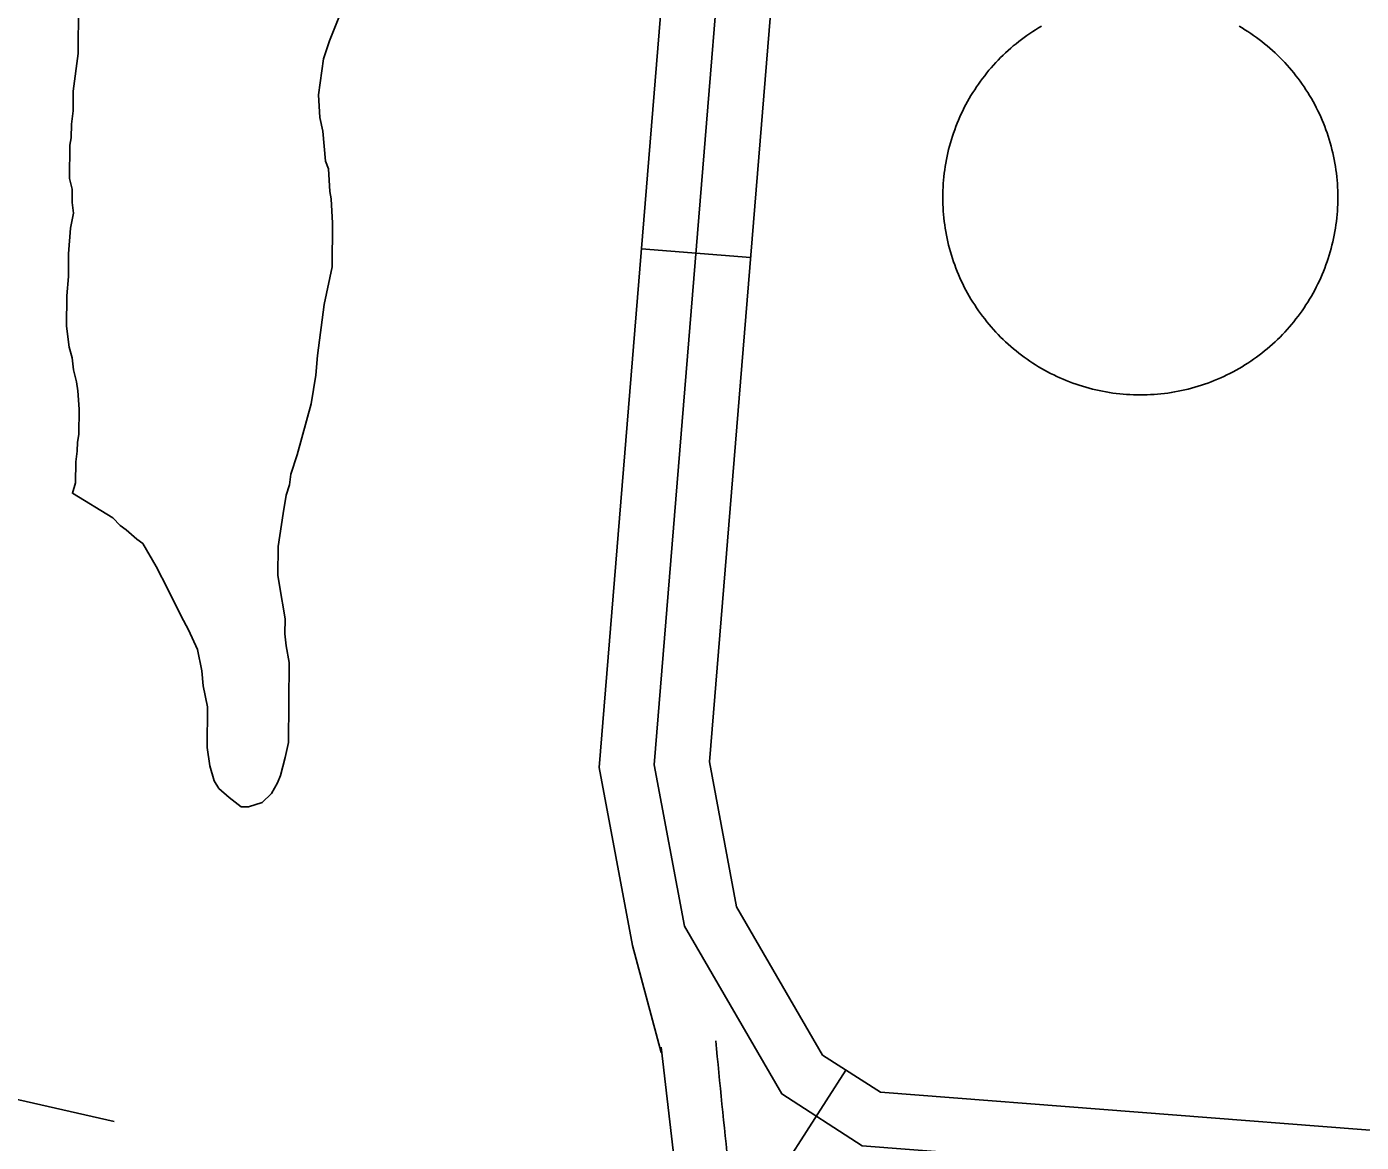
# Model space of a CAD drawing. Extents: x 3313447 to 3351316, y 703786 to 729172.
# Drawn here: x 3325332.9 to 3325698.6, y 726622.5 to 726928.1 of the extents above; entities that cross this region are included whole.
import ezdxf

# ---------------------------------------------------------------- set-up
doc = ezdxf.new("R2010")
doc.units = 0
for name, color, linetype in [('V-DOMW-TANK', 7, 'Continuous'), ('V-ROAD-CNTR', 7, 'Continuous'), ('V-SITE-VEGE', 7, 'Continuous'), ('V-UTIL-LINE', 7, 'Continuous')]:
    doc.layers.add(name, color=color, linetype=linetype)

msp = doc.modelspace()

# ---------------------------------------------------------------- linework, layer by layer
at = {"layer": 'V-DOMW-TANK'}
for points in [[(3325588.6, 726903.4), (3325588.99, 726904.26), (3325589.4, 726905.11), (3325589.82, 726905.95), (3325590.26, 726906.79), (3325590.71, 726907.62), (3325591.17, 726908.45), (3325591.65, 726909.26), (3325592.15, 726910.07), (3325592.66, 726910.86), (3325593.18, 726911.65), (3325593.71, 726912.43), (3325594.26, 726913.2), (3325594.82, 726913.96), (3325595.4, 726914.71), (3325595.98, 726915.45), (3325596.58, 726916.18), (3325597.2, 726916.89), (3325597.83, 726917.6), (3325598.46, 726918.3), (3325599.11, 726918.98), (3325599.78, 726919.66), (3325600.45, 726920.32), (3325601.14, 726920.97), (3325601.83, 726921.61), (3325602.54, 726922.23), (3325603.25, 726922.85), (3325603.99, 726923.45), (3325604.73, 726924.04), (3325605.48, 726924.61), (3325606.23, 726925.17), (3325607, 726925.72), (3325607.78, 726926.26), (3325608.57, 726926.78), (3325609.37, 726927.29), (3325610.17, 726927.78), (3325610.99, 726928.26)], [(3325665.12, 726928.26), (3325665.94, 726927.78), (3325666.74, 726927.29), (3325667.54, 726926.78), (3325668.33, 726926.26)], [(3325668.33, 726926.26), (3325669.1, 726925.72), (3325669.88, 726925.18), (3325670.64, 726924.61), (3325671.38, 726924.04), (3325672.12, 726923.45), (3325672.85, 726922.85), (3325673.57, 726922.23), (3325674.28, 726921.61), (3325674.98, 726920.97), (3325675.66, 726920.32), (3325676.33, 726919.66), (3325677, 726918.98), (3325677.65, 726918.3), (3325678.28, 726917.6), (3325678.91, 726916.9), (3325679.52, 726916.18), (3325680.12, 726915.45), (3325680.71, 726914.71), (3325681.29, 726913.96), (3325681.85, 726913.2), (3325682.4, 726912.43), (3325682.94, 726911.65), (3325683.46, 726910.86), (3325683.96, 726910.07), (3325684.46, 726909.26), (3325684.94, 726908.45), (3325685.4, 726907.62), (3325685.85, 726906.8), (3325686.29, 726905.96), (3325686.71, 726905.11), (3325687.12, 726904.26), (3325687.51, 726903.4), (3325687.89, 726902.54), (3325688.25, 726901.66), (3325688.59, 726900.78), (3325688.93, 726899.9), (3325689.24, 726899.01), (3325689.54, 726898.11), (3325689.82, 726897.21), (3325690.09, 726896.3), (3325690.35, 726895.39), (3325690.58, 726894.48), (3325690.8, 726893.56), (3325691.01, 726892.64), (3325691.2, 726891.71), (3325691.37, 726890.78), (3325691.52, 726889.85), (3325691.66, 726888.91), (3325691.79, 726887.98), (3325691.89, 726887.04), (3325691.98, 726886.1), (3325692.06, 726885.16), (3325692.12, 726884.21), (3325692.16, 726883.27), (3325692.18, 726882.33), (3325692.19, 726881.38), (3325692.18, 726880.44), (3325692.16, 726879.49), (3325692.12, 726878.55), (3325692.06, 726877.6)], [(3325624.96, 726828.85), (3325624.05, 726829.09), (3325623.14, 726829.34), (3325622.23, 726829.61), (3325621.33, 726829.9), (3325620.43, 726830.19), (3325619.54, 726830.51), (3325618.66, 726830.84), (3325617.78, 726831.19), (3325616.91, 726831.55), (3325616.04, 726831.92), (3325615.18, 726832.32), (3325614.33, 726832.72), (3325613.48, 726833.15), (3325612.64, 726833.58), (3325611.81, 726834.03), (3325610.99, 726834.5), (3325610.17, 726834.98), (3325609.37, 726835.47), (3325608.57, 726835.98), (3325607.79, 726836.5), (3325607.01, 726837.03), (3325606.24, 726837.58), (3325605.48, 726838.14), (3325604.73, 726838.72), (3325603.99, 726839.31), (3325603.26, 726839.91), (3325602.54, 726840.52), (3325601.83, 726841.15), (3325601.14, 726841.79), (3325600.45, 726842.44), (3325599.78, 726843.1), (3325599.12, 726843.77), (3325598.46, 726844.46), (3325597.83, 726845.15), (3325597.2, 726845.86), (3325596.59, 726846.58), (3325595.99, 726847.31), (3325595.4, 726848.05), (3325594.82, 726848.8), (3325594.26, 726849.56), (3325593.71, 726850.33), (3325593.18, 726851.11), (3325592.66, 726851.89), (3325592.15, 726852.69), (3325591.65, 726853.5), (3325591.17, 726854.31), (3325590.71, 726855.13), (3325590.26, 726855.96), (3325589.82, 726856.8), (3325589.4, 726857.65), (3325588.99, 726858.5), (3325588.6, 726859.36), (3325588.23, 726860.23), (3325587.86, 726861.1), (3325587.52, 726861.98), (3325587.19, 726862.86), (3325586.87, 726863.75), (3325586.57, 726864.65), (3325586.29, 726865.55), (3325586.02, 726866.46), (3325585.77, 726867.37), (3325585.53, 726868.28), (3325585.31, 726869.2), (3325585.1, 726870.12), (3325584.92, 726871.05), (3325584.74, 726871.98), (3325584.59, 726872.91), (3325584.45, 726873.84), (3325584.33, 726874.78), (3325584.22, 726875.72), (3325584.13, 726876.66), (3325584.05, 726877.6), (3325584, 726878.55), (3325583.96, 726879.49), (3325583.93, 726880.43), (3325583.92, 726881.38), (3325583.93, 726882.32), (3325583.96, 726883.27), (3325584, 726884.21), (3325584.05, 726885.15), (3325584.13, 726886.1), (3325584.22, 726887.04), (3325584.32, 726887.98), (3325584.45, 726888.91), (3325584.59, 726889.85), (3325584.74, 726890.78), (3325584.92, 726891.71), (3325585.1, 726892.64), (3325585.31, 726893.56), (3325585.53, 726894.47), (3325585.77, 726895.39), (3325586.02, 726896.3), (3325586.29, 726897.21), (3325586.57, 726898.11), (3325586.87, 726899), (3325587.19, 726899.89), (3325587.52, 726900.78), (3325587.86, 726901.66), (3325588.23, 726902.53), (3325588.6, 726903.4)], [(3325692.06, 726877.6), (3325691.98, 726876.66), (3325691.9, 726875.72), (3325691.79, 726874.78), (3325691.66, 726873.84), (3325691.52, 726872.91), (3325691.37, 726871.98), (3325691.2, 726871.05), (3325691.01, 726870.13), (3325690.8, 726869.2), (3325690.58, 726868.29), (3325690.35, 726867.37), (3325690.09, 726866.46), (3325689.82, 726865.55), (3325689.54, 726864.65), (3325689.24, 726863.76), (3325688.93, 726862.87), (3325688.6, 726861.98), (3325688.25, 726861.1), (3325687.89, 726860.23), (3325687.51, 726859.36), (3325687.12, 726858.5), (3325686.71, 726857.65), (3325686.29, 726856.8), (3325685.85, 726855.97), (3325685.4, 726855.13), (3325684.94, 726854.32), (3325684.46, 726853.5), (3325683.96, 726852.69), (3325683.46, 726851.9), (3325682.94, 726851.11), (3325682.4, 726850.33), (3325681.85, 726849.56), (3325681.29, 726848.8), (3325680.71, 726848.05), (3325680.13, 726847.31), (3325679.53, 726846.58), (3325678.91, 726845.86), (3325678.28, 726845.16), (3325677.65, 726844.46), (3325677, 726843.77), (3325676.34, 726843.1), (3325675.66, 726842.44), (3325674.98, 726841.79), (3325674.28, 726841.15), (3325673.57, 726840.52), (3325672.85, 726839.91), (3325672.13, 726839.31), (3325671.39, 726838.72), (3325670.64, 726838.15), (3325669.88, 726837.58), (3325669.11, 726837.04), (3325668.33, 726836.5), (3325667.54, 726835.98), (3325666.74, 726835.47), (3325665.94, 726834.98), (3325665.12, 726834.5), (3325664.3, 726834.03), (3325663.47, 726833.58), (3325662.63, 726833.15), (3325661.79, 726832.72), (3325660.94, 726832.32), (3325660.08, 726831.92), (3325659.21, 726831.55), (3325658.34, 726831.19), (3325657.46, 726830.84), (3325656.57, 726830.51), (3325655.68, 726830.19), (3325654.79, 726829.9), (3325653.88, 726829.61), (3325652.98, 726829.34), (3325652.07, 726829.09), (3325651.15, 726828.85), (3325650.23, 726828.63), (3325649.31, 726828.43), (3325648.39, 726828.24), (3325647.46, 726828.07), (3325646.53, 726827.91), (3325645.59, 726827.77), (3325644.65, 726827.65), (3325643.72, 726827.54), (3325642.78, 726827.45), (3325641.83, 726827.38), (3325640.89, 726827.32), (3325639.95, 726827.28), (3325639, 726827.25), (3325638.06, 726827.24), (3325637.11, 726827.25), (3325636.17, 726827.28), (3325635.22, 726827.32), (3325634.28, 726827.38), (3325633.34, 726827.45), (3325632.4, 726827.54), (3325631.46, 726827.65), (3325630.52, 726827.77), (3325629.59, 726827.91), (3325628.66, 726828.07), (3325627.73, 726828.24), (3325626.8, 726828.43), (3325625.88, 726828.63), (3325624.96, 726828.85)]]:
    msp.add_lwpolyline(points, dxfattribs=at)
at = {"layer": 'V-ROAD-CNTR'}
for p, q in [((3325531.23, 726864.87), (3325501.33, 726867.31)), ((3325557.39, 726642.27), (3325541.14, 726617.05))]:
    msp.add_line(p, q, dxfattribs=at)
for points in [[(3325438.95, 727365.29), (3325496.24, 727284.57), (3325511.05, 727256.72), (3325522.73, 727212.09), (3325536.52, 727175.09), (3325522.27, 727123.9), (3325489.73, 726725.13), (3325498.87, 726676.42), (3325506.77, 726647.12)], [(3325457.33, 727365.31), (3325509.03, 727292.47), (3325525.12, 727262.21), (3325537.05, 727216.62), (3325552.28, 727175.76), (3325537.11, 727121.26), (3325504.84, 726725.92), (3325513.14, 726681.72), (3325539.82, 726635.74), (3325561.87, 726621.54), (3325843.82, 726599.73), (3325865.87, 726583.31), (3325912.58, 726549.78), (3325934.76, 726518.27), (3325952.39, 726482.58), (3325959.98, 726429.14), (3325944.64, 726182.17)], [(3325475.7, 727365.34), (3325521.82, 727300.36), (3325539.19, 727267.71), (3325551.37, 727221.15), (3325568.03, 727176.43), (3325551.94, 727118.61), (3325519.96, 726726.7), (3325527.4, 726687.02), (3325550.98, 726646.39), (3325566.81, 726636.2), (3325849.3, 726614.35), (3325874.72, 726595.42), (3325923.39, 726560.48), (3325947.69, 726525.96), (3325966.9, 726487.07), (3325975.05, 726429.73), (3325960.43, 726194.31)], [(3325506.78, 726648.58), (3325510.75, 726613.91), (3325514.67, 726579.24), (3325520.63, 726525.47), (3325526.14, 726472.36), (3325526.28, 726452.45), (3325519.23, 726387.5), (3325521.33, 726351.77), (3325524.09, 726318.92), (3325521.45, 726299.19), (3325511.44, 726265.26), (3325509.42, 726244.5), (3325514.68, 726223.1), (3325518.79, 726216.19), (3325526.09, 726208.89), (3325529.01, 726207.09)]]:
    msp.add_lwpolyline(points, dxfattribs=at)
msp.add_spline([(3325521.68, 726650.29), (3325529.58, 726580.91), (3325541.14, 726473.19), (3325534.27, 726387.13), (3325539.18, 726318.55), (3325528.72, 726228.85), (3325554.23, 726214.1), (3325666.47, 726202.35), (3325828.47, 726185.35), (3325945.56, 726181.12), (3326113.83, 726155.39), (3326148.13, 726171.59), (3326195.27, 726212.21), (3326215.93, 726282.49), (3326229.66, 726383.55), (3326241, 726500.92), (3326281.23, 726782.7), (3326289.09, 726862.07), (3326321.57, 726884.18), (3326634.18, 726837), (3327057.48, 726792.34), (3327396.7, 726764.85)], degree=3, dxfattribs=at)
at = {"layer": 'V-SITE-VEGE'}
msp.add_lwpolyline([(3325422.23, 726940.3), (3325415.89, 726924.26), (3325414.19, 726919.33), (3325412.86, 726909.43), (3325413.21, 726903.24), (3325414, 726899.52), (3325414.75, 726891.26), (3325415.56, 726889.19), (3325415.91, 726882.99), (3325416.31, 726880.93), (3325416.66, 726874.32), (3325416.54, 726862.35), (3325414.38, 726852.06), (3325412.6, 726838.04), (3325412.14, 726832.68), (3325410.82, 726824.85), (3325406.98, 726810.86), (3325405.27, 726805.51), (3325404.84, 726802.63), (3325403.98, 726799.74), (3325403.11, 726794.8), (3325401.79, 726785.73), (3325401.71, 726777.89), (3325402.1, 726775), (3325403.66, 726765.91), (3325403.62, 726761.78), (3325404, 726758.48), (3325404.79, 726753.93), (3325404.58, 726732.06), (3325403.72, 726727.94), (3325402.43, 726723), (3325401.59, 726720.95), (3325399.91, 726718.07), (3325397.41, 726715.62), (3325393.69, 726714.42), (3325391.62, 726714.44), (3325388.34, 726716.94), (3325385.48, 726719.45), (3325384.26, 726721.52), (3325383.06, 726725.66), (3325382.28, 726730.62), (3325382.39, 726741.76), (3325381.21, 726747.55), (3325380.83, 726751.68), (3325379.65, 726757.47), (3325377.22, 726762.86), (3325375.19, 726766.59), (3325371.55, 726774.05), (3325368.31, 726780.27), (3325364.65, 726786.5), (3325363.02, 726787.75), (3325360.15, 726790.25), (3325358.51, 726791.51), (3325356.47, 726793.59), (3325345.39, 726800.3), (3325346.24, 726803.18), (3325346.29, 726808.95), (3325346.73, 726811.84), (3325346.76, 726814.32), (3325347.19, 726816.38), (3325347.26, 726823.39), (3325346.89, 726828.34), (3325346.5, 726830.83), (3325345.71, 726834.13), (3325345.33, 726837.44), (3325344.53, 726840.34), (3325343.76, 726846.12), (3325343.83, 726854.38), (3325344.3, 726859.73), (3325344.36, 726865.92), (3325344.84, 726872.93), (3325345.7, 726877.05), (3325345.32, 726879.95), (3325345.35, 726883.66), (3325344.55, 726886.56), (3325344.64, 726895.63), (3325345.07, 726897.69), (3325345.1, 726901.41), (3325345.55, 726905.12), (3325345.6, 726910.48), (3325346.94, 726920.79), (3325347.06, 726933.58)], dxfattribs=at)
at = {"layer": 'V-UTIL-LINE'}
msp.add_lwpolyline([(3325305.72, 726639.75), (3325356.81, 726628.15)], dxfattribs=at)

doc.saveas('drawing.dxf')
